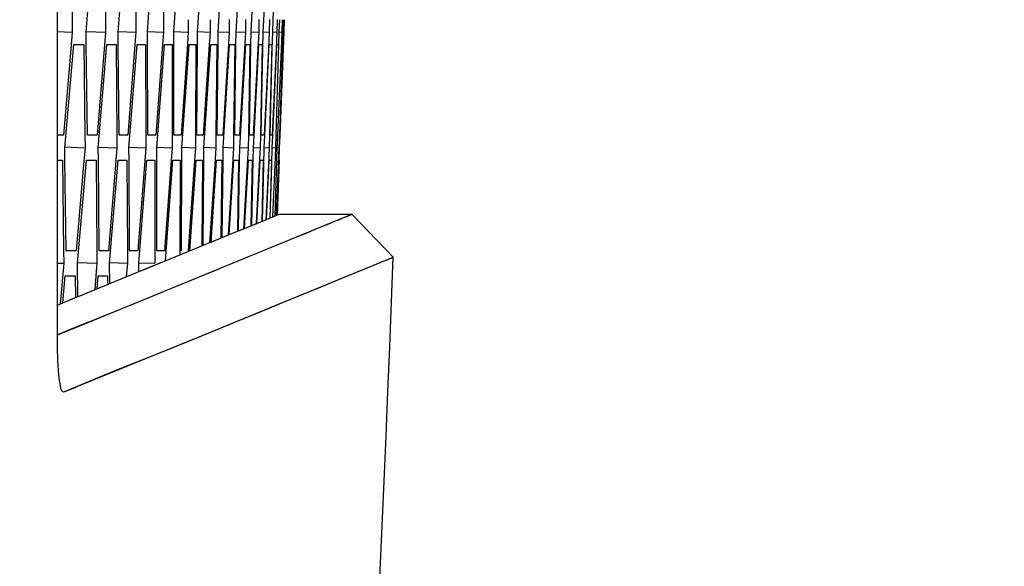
# Model space of a CAD drawing. Header units: millimetres. Extents: x 0 to 420, y -341 to 792.
# Tile 268 of 325: x 283.08 to 287.13, y 214.89 to 217.14. Entities that reach past the tile are written whole.
import ezdxf

# ---------------------------------------------------------------- set-up
doc = ezdxf.new("R2010")
doc.units = ezdxf.units.MM
doc.header["$LTSCALE"] = 23.1
doc.layers.get('0').update_dxf_attribs({"linetype": 'CONTINUOUS'})
doc.layers.add('02___PRT_ALL_AXES', color=7, linetype='CONTINUOUS')
doc.layers.add('DIM_PILOTEES', color=7, linetype='CONTINUOUS')
doc.styles.get("Standard").update_dxf_attribs({"font": 'txt', "width": 0.7})
doc.dimstyles.new('DIMSTYLE_3', dxfattribs={"dimtxt": 2.5, "dimasz": 3.5, "dimexe": 2, "dimexo": 0, "dimtad": 1, "dimdec": 0, "dimlfac": 5.882353, "dimdsep": 46, "dimtxsty": 'Standard', "dimblk": '_FILLED', "dimblk1": '_FILLED', "dimblk2": '_FILLED', "dimcen": 0.09, "dimazin": 2, "dimtp": 0.8, "dimtm": 0.8, "dimtfac": 1, "dimtdec": 0, "dimtofl": 0, "dimtmove": 0, "dimatfit": 3, "dimldrblk": '_FILLED', "dimfxl": 0, "dimtolj": 1, "dimarcsym": 0})

# ---------------------------------------------------------------- blocks, each defined once
blk = doc.blocks.new('_FILLED')
at = {"color": 0, "linetype": 'ByBlock'}
blk.add_solid([(0, 0), (-1, 0.1429), (-1, -0.1429)], dxfattribs=at)
blk = doc.blocks.new('*D17')
at = {"layer": 'DIM_PILOTEES', "color": 2, "linetype": 'Continuous'}
for p, q in [((264.1475, 225.1778), (306.5612, 225.1778)), ((304.5612, 225.1778), (304.5612, 189.0018)), ((304.5612, 152.8258), (304.5612, 189.0018)), ((281.1017, 152.8258), (306.5612, 152.8258))]:
    blk.add_line(p, q, dxfattribs=at)
at = {"layer": 'DIM_PILOTEES', "color": 2, "linetype": 'Continuous', "xscale": 3.5, "yscale": 3.5, "zscale": 3.5}
for p, rotation in [((304.5612, 225.1778), 90), ((304.5612, 152.8258), 270)]:
    blk.add_blockref('_FILLED', p, dxfattribs=dict(at, rotation=rotation))
at = {"layer": 'DIM_PILOTEES', "color": 2, "linetype": 'Continuous', "insert": (301.4362, 191.5801), "char_height": 2.5, "width": 8.839286, "attachment_point": 2, "rotation": 90, "line_spacing_factor": 0.9}
blk.add_mtext('{\\ftxt;\\W0.0001;\\H0.0001;\\~}{\\ftxt;\\W2.3571428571;\\H2.5; }{\\ftxt;\\W0.0001;\\H0.0001;\\~}', dxfattribs=at)

msp = doc.modelspace()

# ---------------------------------------------------------------- linework, layer by layer
at = {"color": 7, "linetype": 'Continuous'}
for p, q in [((283.2341, 234.5274), (283.2341, 215.8283)), ((283.2893, 217.5122), (283.2955, 217.1383)), ((283.353, 217.0874), (283.3877, 217.5122)), ((283.4277, 217.5122), (283.4324, 217.1383)), ((283.485, 217.0874), (283.518, 217.5122)), ((283.5545, 217.5122), (283.5576, 217.1384)), ((283.6053, 217.0874), (283.6365, 217.5122)), ((283.6696, 217.5122), (283.6712, 217.1384)), ((283.7139, 217.0874), (283.7435, 217.5122)), ((283.8109, 217.0874), (283.8387, 217.5122)), ((283.8962, 217.0874), (283.9222, 217.5122)), ((283.9698, 217.0874), (283.9941, 217.5122)), ((284.0317, 217.0874), (284.0543, 217.5122)), ((284.0845, 217.1376), (284.1028, 217.5122)), ((284.1228, 217.1378), (284.1396, 217.5122)), ((283.2955, 217.1383), (283.2963, 217.0874)), ((283.4324, 217.1383), (283.433, 217.0874)), ((283.5576, 217.1384), (283.558, 217.0874)), ((283.6712, 217.1384), (283.6713, 217.0874)), ((283.7731, 217.1384), (283.773, 217.0874)), ((283.8633, 217.1384), (283.863, 217.0874)), ((283.9419, 217.1385), (283.9414, 217.0874)), ((284.0087, 217.1385), (284.008, 217.0874)), ((284.0639, 217.1385), (284.063, 217.0874)), ((284.0819, 217.0874), (284.0845, 217.1376)), ((284.1074, 217.1385), (284.1063, 217.0874)), ((284.1205, 217.0874), (284.1228, 217.1378)), ((284.1392, 217.1385), (284.1379, 217.0874)), ((284.1474, 217.0874), (284.1495, 217.1381)), ((284.1593, 217.1384), (284.1578, 217.0874)), ((284.1625, 217.0874), (284.1645, 217.1383)), ((284.1677, 217.1384), (284.166, 217.0874)), ((283.2341, 217.0896), (283.2963, 217.0874)), ((283.2963, 217.0874), (283.2903, 217.0167)), ((283.3537, 217.0366), (283.353, 217.0874)), ((283.3531, 217.0902), (283.433, 217.0874)), ((283.433, 217.0874), (283.4272, 217.0167)), ((283.4854, 217.0366), (283.485, 217.0874)), ((283.4851, 217.09), (283.558, 217.0874)), ((283.558, 217.0874), (283.5526, 217.0167)), ((283.6055, 217.0365), (283.6053, 217.0874)), ((283.6054, 217.0897), (283.6713, 217.0874)), ((283.6713, 217.0874), (283.6662, 217.0167)), ((283.714, 217.0365), (283.7139, 217.0874)), ((283.714, 217.0895), (283.773, 217.0874)), ((283.773, 217.0874), (283.7682, 217.0167)), ((283.8107, 217.0365), (283.8109, 217.0874)), ((283.8109, 217.0893), (283.863, 217.0874)), ((283.863, 217.0874), (283.8585, 217.0167)), ((283.8958, 217.0364), (283.8962, 217.0874)), ((283.8962, 217.089), (283.9414, 217.0874)), ((283.9414, 217.0874), (283.9371, 217.0167)), ((283.9692, 217.0364), (283.9698, 217.0874)), ((283.9698, 217.0888), (284.008, 217.0874)), ((284.008, 217.0874), (284.0041, 217.0167)), ((284.0309, 217.0361), (284.0317, 217.0874)), ((284.0317, 217.0885), (284.063, 217.0874)), ((284.063, 217.0874), (284.0593, 217.0167)), ((284.0806, 217.0167), (284.0819, 217.0874)), ((284.082, 217.0883), (284.1063, 217.0874)), ((284.1063, 217.0874), (284.1029, 217.0167)), ((284.1188, 217.0167), (284.1205, 217.0874)), ((284.1205, 217.088), (284.1379, 217.0874)), ((284.1379, 217.0874), (284.1348, 217.0167)), ((284.1459, 217.0362), (284.1474, 217.0874)), ((284.1474, 217.0878), (284.1578, 217.0874)), ((284.1578, 217.0874), (284.155, 217.0167)), ((284.1609, 217.0363), (284.1625, 217.0874)), ((284.1625, 217.0876), (284.166, 217.0874)), ((284.166, 217.0874), (284.1635, 217.0167)), ((283.2903, 217.0167), (283.2598, 216.6627)), ((283.2657, 216.6117), (283.3021, 217.0365)), ((283.3021, 217.0365), (283.3438, 217.0365)), ((283.3438, 217.0365), (283.3485, 216.6626)), ((283.3583, 216.6627), (283.3537, 217.0366)), ((283.4272, 217.0167), (283.3982, 216.6627)), ((283.4034, 216.6117), (283.4382, 217.0365)), ((283.4382, 217.0365), (283.4764, 217.0365)), ((283.4764, 217.0365), (283.4796, 216.6627)), ((283.4885, 216.6627), (283.4854, 217.0366)), ((283.5526, 217.0167), (283.525, 216.6627)), ((283.5296, 216.6117), (283.5626, 217.0365)), ((283.5626, 217.0365), (283.5973, 217.0365)), ((283.5973, 217.0365), (283.5989, 216.6627)), ((283.607, 216.6627), (283.6055, 217.0365)), ((283.6662, 217.0167), (283.6401, 216.6627)), ((283.644, 216.6117), (283.6753, 217.0365)), ((283.6753, 217.0365), (283.7066, 217.0365)), ((283.7066, 217.0365), (283.7067, 216.6627)), ((283.7139, 216.6627), (283.714, 217.0365)), ((283.7682, 217.0167), (283.7435, 216.6627)), ((283.7468, 216.6117), (283.7764, 217.0365)), ((283.7764, 217.0365), (283.8042, 217.0365)), ((283.8042, 217.0365), (283.8027, 216.6627)), ((283.8091, 216.6627), (283.8107, 217.0365)), ((283.8585, 217.0167), (283.8352, 216.6627)), ((283.8379, 216.6117), (283.8658, 217.0365)), ((283.8658, 217.0365), (283.8901, 217.0365)), ((283.8901, 217.0365), (283.8871, 216.6628)), ((283.8927, 216.6627), (283.8958, 217.0364)), ((283.9371, 217.0167), (283.9153, 216.6627)), ((283.9174, 216.6117), (283.9435, 217.0365)), ((283.9435, 217.0365), (283.9643, 217.0365)), ((283.9643, 217.0365), (283.9598, 216.6628)), ((283.9646, 216.6627), (283.9692, 217.0364)), ((284.0041, 217.0167), (283.9837, 216.6627)), ((283.9852, 216.6117), (284.0095, 217.0365)), ((284.0095, 217.0365), (284.0269, 217.0365)), ((284.0269, 217.0365), (284.0208, 216.6628)), ((284.0247, 216.6627), (284.0309, 217.0361)), ((284.0593, 217.0167), (284.0404, 216.6627)), ((284.0439, 216.6617), (284.0639, 217.0365)), ((284.0639, 217.0365), (284.0778, 217.0365)), ((284.0778, 217.0365), (284.0702, 216.6628)), ((284.0732, 216.6627), (284.0806, 217.0167)), ((284.1029, 217.0167), (284.0854, 216.6627)), ((284.0881, 216.662), (284.1065, 217.0365)), ((284.1065, 217.0365), (284.1169, 217.0365)), ((284.1169, 217.0365), (284.1078, 216.6628)), ((284.1101, 216.6627), (284.1188, 217.0167)), ((284.1348, 217.0167), (284.1188, 216.6627)), ((284.1207, 216.6622), (284.1375, 217.0365)), ((284.1444, 217.0365), (284.1338, 216.6628)), ((284.1375, 217.0365), (284.1444, 217.0365)), ((284.155, 217.0167), (284.1404, 216.6627)), ((284.1602, 217.0365), (284.148, 216.6627)), ((284.1635, 217.0167), (284.1503, 216.6627)), ((284.1568, 217.0365), (284.1602, 217.0365)), ((283.2598, 216.6627), (283.2341, 216.6627)), ((283.3485, 216.6626), (283.3491, 216.6117)), ((283.3982, 216.6627), (283.3583, 216.6627)), ((283.4796, 216.6627), (283.4799, 216.6117)), ((283.4885, 216.6641), (283.525, 216.6627)), ((283.525, 216.6627), (283.4885, 216.6627)), ((283.5989, 216.6627), (283.5991, 216.6117)), ((283.6401, 216.6627), (283.607, 216.6627)), ((283.7067, 216.6627), (283.7066, 216.6117)), ((283.7435, 216.6627), (283.7139, 216.6627)), ((283.8027, 216.6627), (283.8025, 216.6117)), ((283.8352, 216.6627), (283.8091, 216.6627)), ((283.8871, 216.6628), (283.8866, 216.6117)), ((283.9153, 216.6627), (283.8927, 216.6627)), ((283.9598, 216.6628), (283.9591, 216.6117)), ((283.9837, 216.6627), (283.9646, 216.6627)), ((284.0208, 216.6628), (284.0199, 216.6117)), ((284.0404, 216.6627), (284.0247, 216.6627)), ((284.0412, 216.6117), (284.0439, 216.6617)), ((284.0702, 216.6628), (284.0691, 216.6117)), ((284.0854, 216.6627), (284.0732, 216.6627)), ((284.0856, 216.6117), (284.0881, 216.662)), ((284.1078, 216.6628), (284.1065, 216.6117)), ((284.1188, 216.6627), (284.1101, 216.6627)), ((284.1183, 216.6117), (284.1207, 216.6622)), ((284.1338, 216.6628), (284.1323, 216.6117)), ((284.1404, 216.6627), (284.1352, 216.6627)), ((284.1394, 216.6117), (284.1415, 216.6625)), ((284.148, 216.6627), (284.1463, 216.6117)), ((284.1487, 216.6117), (284.1506, 216.6626)), ((283.2664, 216.5609), (283.2657, 216.6117)), ((283.2658, 216.6148), (283.3491, 216.6117)), ((283.3491, 216.6117), (283.3431, 216.541)), ((283.4039, 216.5609), (283.4034, 216.6117)), ((283.4035, 216.6146), (283.4799, 216.6117)), ((283.4799, 216.6117), (283.4742, 216.541)), ((283.5298, 216.5608), (283.5296, 216.6117)), ((283.5297, 216.6143), (283.5991, 216.6117)), ((283.5991, 216.6117), (283.5937, 216.541)), ((283.6441, 216.5608), (283.644, 216.6117)), ((283.6441, 216.6141), (283.7066, 216.6117)), ((283.7066, 216.6117), (283.7015, 216.541)), ((283.7467, 216.5608), (283.7468, 216.6117)), ((283.7469, 216.6138), (283.8025, 216.6117)), ((283.8025, 216.6117), (283.7976, 216.541)), ((283.8376, 216.5607), (283.8379, 216.6117)), ((283.838, 216.6135), (283.8866, 216.6117)), ((283.8866, 216.6117), (283.8821, 216.541)), ((283.9168, 216.5607), (283.9174, 216.6117)), ((283.9174, 216.6133), (283.9591, 216.6117)), ((283.9591, 216.6117), (283.9549, 216.541)), ((283.9844, 216.5607), (283.9852, 216.6117)), ((283.9852, 216.613), (284.0199, 216.6117)), ((284.0199, 216.6117), (284.016, 216.541)), ((284.0402, 216.5604), (284.0412, 216.6117)), ((284.0413, 216.6128), (284.0691, 216.6117)), ((284.0691, 216.6117), (284.0654, 216.541)), ((284.084, 216.541), (284.0856, 216.6117)), ((284.0857, 216.6125), (284.1065, 216.6117)), ((284.1065, 216.6117), (284.1031, 216.541)), ((284.1164, 216.541), (284.1183, 216.6117)), ((284.1184, 216.6123), (284.1323, 216.6117)), ((284.1323, 216.6117), (284.1291, 216.541)), ((284.1377, 216.5606), (284.1394, 216.6117)), ((284.1394, 216.612), (284.1463, 216.6117)), ((284.1463, 216.6117), (284.1435, 216.541)), ((284.1468, 216.5607), (284.1487, 216.6117)), ((283.2341, 216.5608), (283.2561, 216.5608)), ((283.2561, 216.5608), (283.2608, 216.1869)), ((283.2709, 216.1871), (283.2664, 216.5609)), ((283.318, 216.1361), (283.3545, 216.5608)), ((283.3545, 216.5608), (283.3945, 216.5608)), ((283.3945, 216.5608), (283.3976, 216.187)), ((283.4069, 216.1871), (283.4039, 216.5609)), ((283.45, 216.1361), (283.4847, 216.5608)), ((283.4847, 216.5608), (283.5212, 216.5608)), ((283.5212, 216.5608), (283.5228, 216.187)), ((283.5313, 216.1871), (283.5298, 216.5608)), ((283.5703, 216.1361), (283.6033, 216.5608)), ((283.6033, 216.5608), (283.6363, 216.5608)), ((283.6363, 216.5608), (283.6364, 216.1871)), ((283.644, 216.1871), (283.6441, 216.5608)), ((283.6797, 216.1466), (283.7102, 216.5608)), ((283.7102, 216.5608), (283.7397, 216.5608)), ((283.7397, 216.5608), (283.7383, 216.1871)), ((283.7451, 216.1871), (283.7467, 216.5608)), ((283.7795, 216.1874), (283.8054, 216.5608)), ((283.8054, 216.5608), (283.8315, 216.5608)), ((283.8315, 216.5608), (283.8287, 216.2076)), ((283.8347, 216.21), (283.8376, 216.5607)), ((283.8669, 216.2232), (283.8889, 216.5608)), ((283.8889, 216.5608), (283.9115, 216.5608)), ((283.9115, 216.5608), (283.9077, 216.2399)), ((283.9129, 216.2421), (283.9168, 216.5607)), ((283.9421, 216.254), (283.9608, 216.5608)), ((283.9608, 216.5608), (283.9799, 216.5608)), ((283.9799, 216.5608), (283.9752, 216.2676)), ((283.9796, 216.2694), (283.9844, 216.5607)), ((284.005, 216.2798), (284.021, 216.5608)), ((284.021, 216.5608), (284.0366, 216.5608)), ((284.0366, 216.5608), (284.0312, 216.2905)), ((284.0348, 216.292), (284.0402, 216.5604)), ((284.0557, 216.3006), (284.0695, 216.5608)), ((284.0695, 216.5608), (284.0817, 216.5608)), ((284.0817, 216.5608), (284.0756, 216.3087)), ((284.0944, 216.3164), (284.1063, 216.5608)), ((284.1063, 216.5608), (284.115, 216.5608)), ((284.115, 216.5608), (284.1083, 216.3221)), ((284.1366, 216.5608), (284.1292, 216.3307)), ((284.1314, 216.5608), (284.1366, 216.5608)), ((284.1466, 216.5608), (284.1384, 216.3345)), ((284.1464, 216.5608), (284.1466, 216.5608)), ((283.3431, 216.541), (283.3126, 216.1871)), ((283.4742, 216.541), (283.4452, 216.1871)), ((283.5937, 216.541), (283.5661, 216.1871)), ((283.7015, 216.541), (283.6753, 216.1871)), ((283.7976, 216.541), (283.7729, 216.1871)), ((283.8821, 216.541), (283.8611, 216.2209)), ((283.9549, 216.541), (283.9371, 216.252)), ((284.016, 216.541), (284.0009, 216.2781)), ((284.0654, 216.541), (284.0525, 216.2993)), ((284.0783, 216.3098), (284.084, 216.541)), ((284.1031, 216.541), (284.092, 216.3155)), ((284.1102, 216.3229), (284.1164, 216.541)), ((284.1291, 216.541), (284.1195, 216.3267)), ((284.1435, 216.541), (284.135, 216.3331)), ((284.0392, 216.1708), (284.4462, 216.3378)), ((284.0787, 216.31), (284.1465, 216.3378)), ((284.3855, 216.3129), (284.4047, 216.3207)), ((284.4199, 216.327), (284.4316, 216.3318)), ((284.4398, 216.3352), (284.4447, 216.3372)), ((284.6161, 216.1612), (284.4462, 216.3378)), ((283.9626, 216.2624), (284.0382, 216.2934)), ((283.9796, 216.2694), (284.0042, 216.2795)), ((284.0382, 216.2934), (284.0881, 216.3139)), ((284.0382, 216.2934), (284.0557, 216.3006)), ((284.0561, 216.3008), (284.0787, 216.31)), ((283.5823, 216.1067), (283.9626, 216.2624)), ((283.8669, 216.2232), (283.9122, 216.2418)), ((283.2608, 216.1869), (283.2613, 216.1361)), ((283.3126, 216.1871), (283.2709, 216.1871)), ((283.3976, 216.187), (283.398, 216.1361)), ((283.4452, 216.1871), (283.4069, 216.1871)), ((283.5228, 216.187), (283.523, 216.1361)), ((283.5661, 216.1871), (283.5313, 216.1871)), ((283.6254, 216.0013), (284.0791, 216.1872)), ((283.6364, 216.1871), (283.6363, 216.1361)), ((283.6753, 216.1871), (283.644, 216.1871)), ((283.7383, 216.1871), (283.7382, 216.1705)), ((284.1651, 215.9763), (284.6161, 216.1612)), ((283.2341, 215.9645), (283.6611, 216.139)), ((283.2341, 216.1372), (283.2613, 216.1361)), ((283.2613, 216.1361), (283.2465, 215.9695)), ((283.3193, 215.9993), (283.318, 216.1361)), ((283.3182, 216.1392), (283.398, 216.1361)), ((283.398, 216.1361), (283.3888, 216.0277)), ((283.4504, 216.0529), (283.45, 216.1361)), ((283.4501, 216.1389), (283.523, 216.1361)), ((283.523, 216.1361), (283.5185, 216.0807)), ((283.5703, 216.1019), (283.5703, 216.1361)), ((283.5704, 216.1387), (283.6363, 216.1361)), ((283.2571, 215.9739), (283.267, 216.0851)), ((283.267, 216.0851), (283.3087, 216.0851)), ((283.3087, 216.0851), (283.3095, 215.9953)), ((283.3984, 216.0316), (283.403, 216.0851)), ((283.403, 216.0851), (283.4412, 216.0851)), ((283.4412, 216.0851), (283.4414, 216.0492)), ((283.8254, 216.0832), (283.8971, 216.1126)), ((283.4, 216.0322), (283.4161, 216.0388)), ((283.2918, 215.988), (283.3385, 216.0071)), ((283.4648, 215.9357), (283.6684, 216.019)), ((283.8781, 215.8588), (284.1537, 215.9716)), ((284.0664, 215.9357), (284.1651, 215.9763)), ((283.3026, 215.87), (283.4875, 215.945)), ((283.3037, 215.8698), (283.4648, 215.9357)), ((283.9506, 215.8884), (284.0664, 215.9357)), ((283.8148, 215.8327), (283.9506, 215.8884)), ((283.2341, 215.8418), (283.3026, 215.87)), ((283.2368, 215.8425), (283.2653, 215.8541)), ((283.2653, 215.8541), (283.3037, 215.8698)), ((283.5643, 215.7305), (283.8781, 215.8588)), ((283.6567, 215.7682), (283.8148, 215.8327)), ((283.4731, 215.6952), (283.6567, 215.7682)), ((283.3186, 215.6301), (283.5643, 215.7305)), ((283.2612, 215.6067), (283.4731, 215.6952)), ((283.2945, 215.6203), (283.3116, 215.6272)), ((283.3116, 215.6272), (283.3186, 215.6301)), ((283.2557, 215.6082), (283.2612, 215.6067)), ((283.2612, 215.6067), (283.2945, 215.6203))]:
    msp.add_line(p, q, dxfattribs=at)
for points in [[(284.1495, 216.2161), (284.2087, 216.2403), (284.258, 216.2606), (284.2993, 216.2775), (284.3335, 216.2915), (284.3621, 216.3032)], [(284.1651, 215.9763), (284.2487, 216.0101), (284.3192, 216.0394), (284.3783, 216.0636), (284.4278, 216.084), (284.469, 216.1013), (284.5033, 216.1149), (284.5318, 216.1271), (284.5553, 216.1363), (284.5745, 216.1444), (284.5898, 216.1504), (284.6014, 216.155), (284.6097, 216.1586), (284.6145, 216.1599), (284.6161, 216.1612)]]:
    msp.add_lwpolyline(points, dxfattribs=at)
msp.add_open_spline([(283.2341, 215.8283), (283.2341, 215.7781), (283.2346, 215.7105), (283.2453, 215.6391), (283.2501, 215.6137), (283.2557, 215.6082)], degree=3, knots=[0, 0, 0, 0, 0.676544, 0.894374, 1, 1, 1, 1], dxfattribs=at)
at = {"layer": '02___PRT_ALL_AXES', "color": 7, "linetype": 'Continuous'}
msp.add_line((284.1465, 216.3378), (284.4462, 216.3378), dxfattribs=at)
msp.add_arc((51.9372, 225.1778), 232.8536, 354.878559, 357.780831, dxfattribs=at)

# ---------------------------------------------------------------- dimensions: what is measured, and where the dimension line sits
at = {"layer": 'DIM_PILOTEES', "color": 2, "linetype": 'Continuous'}
dim = msp.add_linear_dim(base=(304.5612, 225.1778), p1=(281.1017, 152.8258), p2=(264.1475, 225.1778), angle=90, text='{\\ftxt;\\W0.0001;\\H0.0001;\\~}{\\ftxt;\\W2.3571428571;\\H2.5; }{\\ftxt;\\W0.0001;\\H0.0001;\\~}', dimstyle='DIMSTYLE_3', dxfattribs=at)
dim.commit()
dim.dimension.update_dxf_attribs({"geometry": '*D17', "text_midpoint": (304.5612, 191.2229), "dimtype": 160})

doc.saveas('drawing.dxf')
